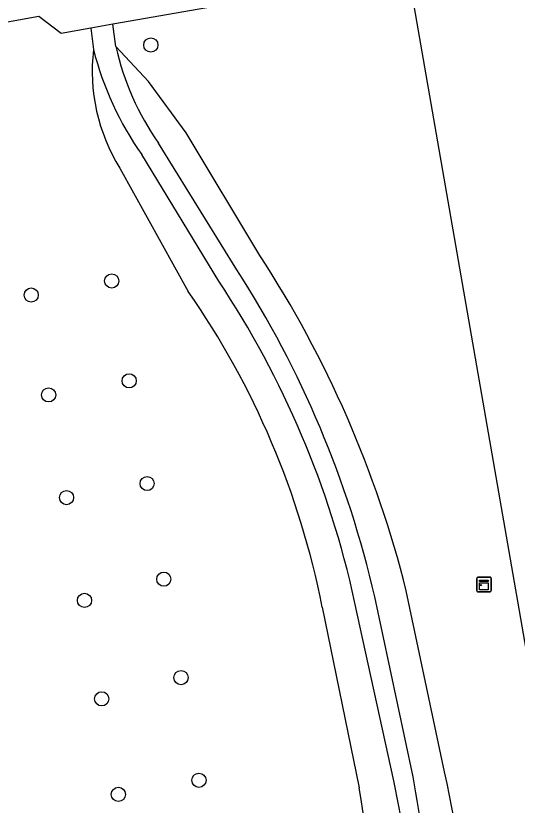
# Model space of a CAD drawing. Extents: x 162880 to 165536, y 384011 to 385179.
# Drawn here: x 164359 to 164393.6, y 384836.1 to 384890.6 of the extents above; entities that cross this region are included whole.
import ezdxf

# ---------------------------------------------------------------- set-up
doc = ezdxf.new("R2010")
doc.units = 0
for name, color, linetype in [('IMGEO_Boom', 7, 'Continuous'), ('IMGEO_Groenvoorziening', 7, 'Continuous'), ('IMGEO_Kast', 7, 'Continuous'), ('IMGEO_Pand', 7, 'Continuous'), ('IMGEO_Voetpad_gesloten', 7, 'Continuous'), ('IMGEO_Voetpad_open', 7, 'Continuous')]:
    doc.layers.add(name, color=color, linetype=linetype)

msp = doc.modelspace()

# ---------------------------------------------------------------- linework, layer by layer
at = {"layer": 'IMGEO_Boom'}
for centre in [(164368.304, 384888.597), (164365.603, 384872.306), (164360.038, 384871.333), (164366.808, 384865.411), (164361.243, 384864.438), (164368.047, 384858.318), (164362.482, 384857.345), (164369.2, 384851.718), (164363.721, 384850.253), (164370.388, 384844.921), (164364.909, 384843.456), (164371.628, 384837.829), (164366.063, 384836.856)]:
    msp.add_circle(centre, 0.489, dxfattribs=at)
at = {"layer": 'IMGEO_Groenvoorziening'}
for points in [[(164375.838, 384874.063), (164370.745, 384882.539), (164368.151, 384886.072), (164365.887, 384888.485)], [(164366.167, 384880.094), (164370.893, 384871.571)], [(164388.593, 384838.422), (164385.955, 384850.905)], [(164380.15, 384849.785), (164382.705, 384837.318)]]:
    msp.add_lwpolyline(points, dxfattribs=at)
for centre, radius, start, end in [((164376.984, 384886.811), 12.733, 173.3755, 211.8406), ((164311.655, 384832.235), 76.61, 14.10547, 33.09253), ((164323.561, 384838.6), 57.684, 11.18093, 34.86092), ((164229.945, 384804.243), 162.288, 2.63871, 12.15807), ((163879.809, 384757.797), 509.144, 6.06015, 8.98552)]:
    msp.add_arc(centre, radius, start, end, dxfattribs=at)
at = {"layer": 'IMGEO_Kast'}
for p, q in [((164390.824, 384850.924), (164390.824, 384851.765)), ((164390.824, 384851.765), (164390.824, 384850.924)), ((164390.899, 384851.849), (164391.74, 384851.849)), ((164391.74, 384851.849), (164390.899, 384851.849)), ((164391.824, 384851.774), (164391.824, 384850.933)), ((164391.824, 384850.933), (164391.824, 384851.774)), ((164391.749, 384850.849), (164390.908, 384850.849)), ((164390.908, 384850.849), (164391.749, 384850.849))]:
    msp.add_line(p, q, dxfattribs=at)
for points in [[(164391.019, 384851.639), (164391.619, 384851.639), (164391.619, 384851.554), (164391.019, 384851.554), (164391.019, 384851.639)], [(164391.019, 384851.464), (164391.619, 384851.464), (164391.619, 384850.975), (164391.019, 384850.975), (164391.019, 384851.464)]]:
    msp.add_lwpolyline(points, dxfattribs=at)
msp.add_circle((164391.103, 384851.313), 0.0377, dxfattribs=at)
for centre, start, end in [((164390.902, 384851.771), 92.4484, 184.2845), ((164390.902, 384851.771), 92.4484, 184.2845), ((164391.746, 384851.771), 2.4484, 94.2845), ((164391.746, 384851.771), 2.4484, 94.2845), ((164390.902, 384850.927), 182.4484, 274.2845), ((164390.902, 384850.927), 182.4484, 274.2845), ((164391.746, 384850.927), 272.4484, 4.2845), ((164391.746, 384850.927), 272.4484, 4.2845)]:
    msp.add_arc(centre, 0.0779, start, end, dxfattribs=at)
at = {"layer": 'IMGEO_Pand'}
msp.add_lwpolyline([(164386.131, 384893.296), (164399.147, 384818.6), (164410.217, 384820.529)], dxfattribs=at)
at = {"layer": 'IMGEO_Voetpad_gesloten'}
for points in [[(164365.679, 384890.032), (164364.147, 384889.763)], [(164365.887, 384888.485), (164365.679, 384890.032)], [(164364.147, 384889.763), (164364.336, 384888.28)], [(164374.25, 384873.071), (164368.844, 384881.82)], [(164372.994, 384872.292), (164367.671, 384881.031)], [(164385.1, 384837.795), (164382.383, 384850.171)], [(164386.424, 384838.066), (164383.772, 384850.488)]]:
    msp.add_lwpolyline(points, dxfattribs=at)
for centre, radius, start, end in [((164386.078, 384893.891), 22.455, 194.4709, 214.94), ((164384.047, 384892.553), 18.61, 192.6275, 215.2225), ((164314.652, 384834.643), 70.913, 12.91151, 32.81341), ((164318.968, 384836.308), 64.912, 12.33101, 33.66545), ((164190.425, 384802.634), 199.176, 5.14008, 10.24718), ((164247.75, 384810.161), 140.102, 3.57946, 11.37569)]:
    msp.add_arc(centre, radius, start, end, dxfattribs=at)
at = {"layer": 'IMGEO_Voetpad_open'}
for points in [[(164386.131, 384893.296), (164386.081, 384893.604), (164365.679, 384890.032)], [(164364.147, 384889.763), (164362.112, 384889.402), (164360.574, 384890.555), (164355.327, 384889.627), (164354.16, 384888.007), (164330.526, 384883.863)]]:
    msp.add_lwpolyline(points, dxfattribs=at)

doc.saveas('drawing.dxf')
